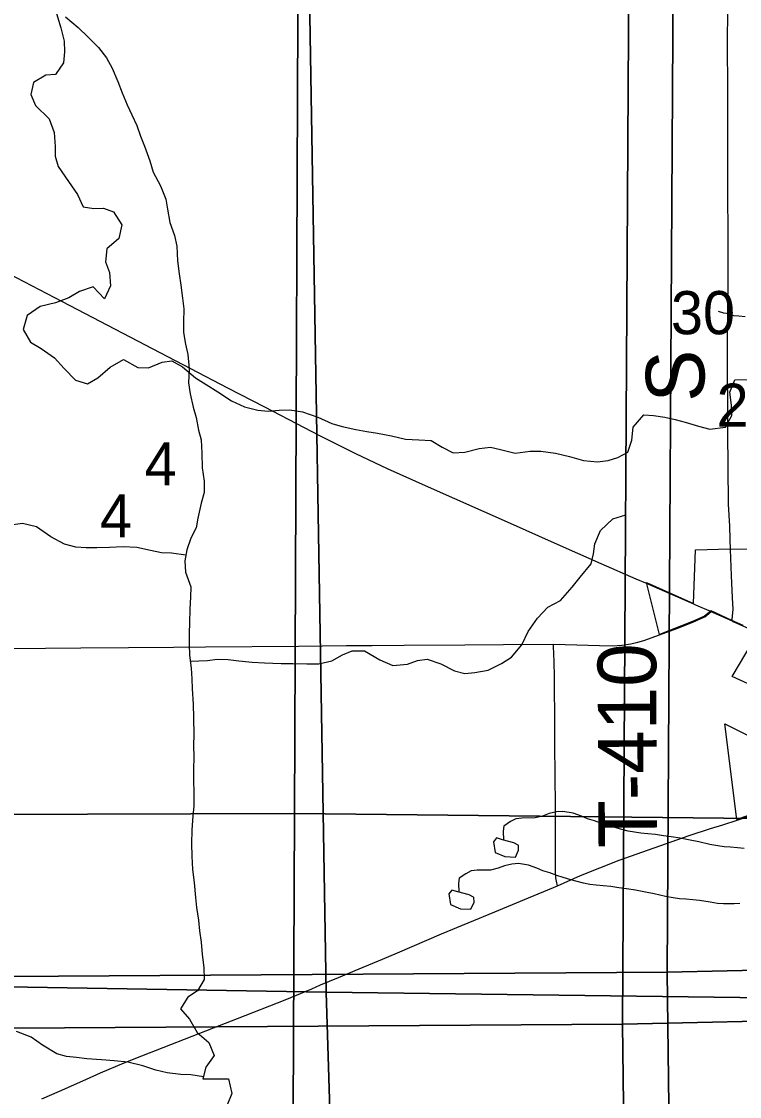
# Model space of a CAD drawing. Extents: x -21.1 to 50.3, y -4.9 to 22.1.
# Drawn here: x 5.193 to 5.889, y 17.871 to 18.914 of the extents above; entities that cross this region are included whole.
import ezdxf

# ---------------------------------------------------------------- set-up
doc = ezdxf.new("R2010")
doc.units = 0
for name, color, linetype in [('GM_X_Corporation', 7, 'Continuous'), ('GM_X_County_Road', 7, 'Continuous'), ('GM_X_Minor_Lake', 7, 'Continuous'), ('GM_X_Minor_River', 7, 'Continuous'), ('GM_X_Section', 7, 'Continuous'), ('GM_X_Section_Text', 7, 'Continuous'), ('GM_X_Township_Road', 7, 'Continuous'), ('GM_X_Township_Road_Text', 7, 'Continuous'), ('GM_X_US_Route', 7, 'Continuous')]:
    doc.layers.add(name, color=color, linetype=linetype)

msp = doc.modelspace()

# ---------------------------------------------------------------- linework, layer by layer
at = {"layer": 'GM_X_Corporation'}
for points in [[(5.8926, 18.3283), (5.8816, 18.3332), (5.8614, 18.3423), (5.8551, 18.3372), (5.8436, 18.332), (5.8113, 18.3196), (5.7987, 18.3698), (5.8443, 18.3496), (5.8462, 18.4015), (5.8801, 18.4027), (5.9543, 18.4017)], [(5.9623, 18.2419), (5.8818, 18.2786), (5.9076, 18.3218)], [(5.9071, 18.1471), (5.8865, 18.1399), (5.8748, 18.2327), (5.942, 18.1992)]]:
    msp.add_lwpolyline(points, dxfattribs=at)
at = {"layer": 'GM_X_County_Road'}
for points in [[(5.8115, 18.3191), (5.8292, 18.3256), (5.8438, 18.3314), (5.8539, 18.3359), (5.8553, 18.3366), (5.8573, 18.3382), (5.8616, 18.3417)], [(5.7086, 18.31), (5.7314, 18.3096), (5.7531, 18.3089), (5.7657, 18.3086), (5.7748, 18.3092), (5.7836, 18.3104), (5.7903, 18.312), (5.7963, 18.3136), (5.8115, 18.3191)], [(5.1723, 18.3058), (5.2158, 18.3061), (5.25, 18.3066), (5.2965, 18.3069), (5.34, 18.3072), (5.3711, 18.3076), (5.4612, 18.3082), (5.5078, 18.3087), (5.5326, 18.3089), (5.5637, 18.3092), (5.6227, 18.3096), (5.66, 18.3099), (5.7086, 18.31)]]:
    msp.add_lwpolyline(points, dxfattribs=at)
at = {"layer": 'GM_X_Minor_Lake'}
for points in [[(5.6591, 18.1203), (5.6534, 18.1222), (5.6504, 18.1183), (5.652, 18.1081), (5.6615, 18.104), (5.6718, 18.1034), (5.6748, 18.1102), (5.6747, 18.1148), (5.6743, 18.1152), (5.6701, 18.1174)], [(5.6701, 18.1174), (5.6591, 18.1203)], [(5.6158, 18.0698), (5.6101, 18.0716), (5.6071, 18.0678), (5.6087, 18.0576), (5.6183, 18.0535), (5.6285, 18.0529), (5.6315, 18.0597), (5.6314, 18.0643), (5.631, 18.0647), (5.6268, 18.0669)], [(5.6268, 18.0669), (5.6158, 18.0698)]]:
    msp.add_lwpolyline(points, dxfattribs=at)
at = {"layer": 'GM_X_Minor_River'}
for points in [[(5.2266, 18.9221), (5.2306, 18.908), (5.2339, 18.895), (5.2342, 18.8848), (5.2333, 18.8741), (5.2256, 18.8628), (5.2161, 18.8621), (5.2043, 18.855), (5.2015, 18.8433), (5.2063, 18.8326), (5.2195, 18.8199), (5.2243, 18.8066), (5.2252, 18.7929), (5.2251, 18.7834), (5.2281, 18.7735), (5.2382, 18.759), (5.2468, 18.7464), (5.2524, 18.7345), (5.2626, 18.7329), (5.2721, 18.7332), (5.2819, 18.7297), (5.2898, 18.717), (5.287, 18.7038), (5.2755, 18.6936), (5.2742, 18.6811), (5.2779, 18.6708), (5.2789, 18.6579), (5.2731, 18.645), (5.2622, 18.6569), (5.2489, 18.6521), (5.2385, 18.6462), (5.2256, 18.6413), (5.2107, 18.6377), (5.1981, 18.6291), (5.1942, 18.6155), (5.2013, 18.6032), (5.2115, 18.597), (5.2247, 18.5878), (5.234, 18.5774), (5.2449, 18.5663), (5.2567, 18.5628), (5.2666, 18.5684), (5.2785, 18.5789), (5.2915, 18.5864), (5.3054, 18.5786), (5.3157, 18.5781), (5.329, 18.5837), (5.3385, 18.5851), (5.3487, 18.5793), (5.3615, 18.5686), (5.3717, 18.562), (5.383, 18.555), (5.3962, 18.5462), (5.409, 18.5403), (5.4219, 18.5372), (5.4318, 18.5363), (5.4424, 18.537), (5.4527, 18.5376), (5.4652, 18.5356), (5.4799, 18.5305), (5.4935, 18.5243), (5.5037, 18.5212), (5.517, 18.5184), (5.5276, 18.5164), (5.5378, 18.5147), (5.5515, 18.5123), (5.5651, 18.5091), (5.578, 18.5082), (5.5898, 18.5077), (5.6007, 18.5012), (5.6113, 18.4958), (5.6227, 18.4964), (5.6364, 18.5001), (5.6474, 18.5011), (5.6573, 18.4991), (5.6713, 18.4955), (5.6861, 18.4973), (5.6963, 18.4972), (5.7104, 18.4955)], [(5.2354, 18.9186), (5.2475, 18.9084), (5.2573, 18.8989), (5.2672, 18.889), (5.2751, 18.8788), (5.2804, 18.8689), (5.2861, 18.8561), (5.2903, 18.8451), (5.2952, 18.8333), (5.2997, 18.8238), (5.3043, 18.8132), (5.3081, 18.803), (5.3119, 18.7931), (5.3172, 18.7791), (5.3202, 18.7681), (5.3274, 18.7548), (5.3327, 18.7419), (5.3342, 18.732), (5.3365, 18.7191), (5.341, 18.7066), (5.3433, 18.6964), (5.344, 18.682), (5.3455, 18.6695), (5.3471, 18.6585), (5.3489, 18.6459), (5.3501, 18.6353), (5.3497, 18.6224), (5.3497, 18.6126), (5.3516, 18.6012), (5.3538, 18.591), (5.3553, 18.5773), (5.3546, 18.5636), (5.3561, 18.553), (5.3591, 18.5401), (5.3621, 18.5299), (5.3644, 18.5178), (5.3667, 18.5083), (5.3674, 18.4954), (5.3678, 18.4813), (5.3697, 18.4684), (5.3697, 18.4571), (5.3667, 18.4468), (5.3636, 18.4324), (5.3621, 18.4229), (5.3568, 18.4131), (5.353, 18.4017), (5.3511, 18.3911), (5.3515, 18.3801), (5.3567, 18.3657), (5.3564, 18.3558), (5.356, 18.3444), (5.3556, 18.3308), (5.3552, 18.3209), (5.3552, 18.3099), (5.3556, 18.2993), (5.3571, 18.2868)], [(5.8946, 18.6276), (5.8885, 18.6283), (5.8836, 18.6287), (5.879, 18.6306), (5.8737, 18.6313), (5.8687, 18.6328)], [(5.7104, 18.4955), (5.724, 18.4923), (5.7376, 18.4884), (5.7513, 18.4871), (5.7615, 18.4882), (5.771, 18.4911), (5.7806, 18.4963), (5.7845, 18.5081), (5.7858, 18.5206), (5.7961, 18.5326), (5.8056, 18.5321), (5.8166, 18.5305), (5.8265, 18.5281), (5.8363, 18.5254), (5.8492, 18.5215), (5.8602, 18.5187), (5.8754, 18.5208), (5.8816, 18.5318), (5.8813, 18.542), (5.8795, 18.5546), (5.8846, 18.5667), (5.8986, 18.5669)], [(5.3563, 18.2937), (5.373, 18.2944), (5.3825, 18.2955), (5.3931, 18.2951), (5.4033, 18.294), (5.4162, 18.2928), (5.4284, 18.2921), (5.4443, 18.2913), (5.4557, 18.2913), (5.4693, 18.291), (5.4811, 18.291), (5.4936, 18.294), (5.5038, 18.2997), (5.5133, 18.3035), (5.5254, 18.3035), (5.5402, 18.2948), (5.5527, 18.2894), (5.5671, 18.2906), (5.5766, 18.2944), (5.5861, 18.2955), (5.5993, 18.291), (5.6126, 18.2841), (5.6225, 18.2815), (5.6323, 18.2826), (5.6452, 18.2849), (5.6581, 18.2914), (5.668, 18.2974), (5.6778, 18.3096), (5.6839, 18.3225), (5.693, 18.3354), (5.7032, 18.346), (5.7154, 18.3524), (5.7268, 18.3653), (5.7344, 18.3752), (5.745, 18.3881), (5.7473, 18.3976), (5.7488, 18.4074), (5.7541, 18.4203), (5.7662, 18.4317), (5.7787, 18.4355)], [(5.3521, 18.3966), (5.3382, 18.3983), (5.3283, 18.3987), (5.3177, 18.4009), (5.3045, 18.404), (5.2912, 18.4047), (5.2779, 18.404), (5.2658, 18.4036), (5.2552, 18.4036), (5.2453, 18.4043), (5.2343, 18.407), (5.2211, 18.4142), (5.207, 18.4241), (5.1934, 18.4271), (5.1797, 18.4252)], [(5.3571, 18.2868), (5.3578, 18.2765), (5.3582, 18.2667), (5.359, 18.2519), (5.3593, 18.2386), (5.3597, 18.2223), (5.3593, 18.2121), (5.3597, 18.2003), (5.3593, 18.1893), (5.3593, 18.1775), (5.3597, 18.1665), (5.3597, 18.1533), (5.3589, 18.1434), (5.3578, 18.1301), (5.3574, 18.1165), (5.3578, 18.1043), (5.3585, 18.0915), (5.36, 18.0789), (5.3615, 18.0645), (5.3623, 18.0547), (5.3642, 18.0422), (5.3653, 18.0319), (5.3668, 18.0209), (5.3679, 18.0092), (5.3694, 17.9963), (5.3698, 17.9849), (5.3634, 17.9739), (5.3539, 17.9678), (5.3467, 17.9564), (5.3554, 17.9462), (5.363, 17.9333), (5.3743, 17.9238), (5.3796, 17.9109), (5.3713, 17.8999), (5.3686, 17.8885), (5.3811, 17.8885), (5.3933, 17.8885), (5.3967, 17.8741), (5.3925, 17.8639)], [(5.8935, 18.1119), (5.887, 18.1126), (5.8802, 18.1133), (5.8741, 18.1136), (5.868, 18.1144), (5.8604, 18.1159), (5.8497, 18.1185), (5.8413, 18.1199), (5.8314, 18.1218), (5.8226, 18.1232), (5.8154, 18.1243), (5.8074, 18.1254), (5.8002, 18.1262), (5.7933, 18.1269), (5.7872, 18.1276), (5.7811, 18.1287), (5.7735, 18.1306), (5.7685, 18.1321), (5.7613, 18.1343), (5.7552, 18.1362), (5.7483, 18.1388), (5.7415, 18.1406), (5.7357, 18.1433), (5.7277, 18.1463), (5.7178, 18.1477), (5.7114, 18.1473), (5.7045, 18.1458), (5.6981, 18.1434), (5.6908, 18.1415), (5.6779, 18.1414), (5.6722, 18.1406), (5.6669, 18.138), (5.6604, 18.1337), (5.6597, 18.1288), (5.6601, 18.12)], [(5.8894, 18.0585), (5.8837, 18.0581), (5.8735, 18.0581), (5.8677, 18.0584), (5.8605, 18.0599), (5.8502, 18.0613), (5.8437, 18.0621), (5.8369, 18.0628), (5.8308, 18.0631), (5.8247, 18.0639), (5.8171, 18.0653), (5.8064, 18.0679), (5.798, 18.0694), (5.7881, 18.0713), (5.7794, 18.0727), (5.7721, 18.0738), (5.7641, 18.0749), (5.7569, 18.0756), (5.75, 18.0764), (5.7439, 18.0771), (5.7378, 18.0782), (5.7302, 18.0801), (5.7253, 18.0815), (5.718, 18.0838), (5.7119, 18.0857), (5.705, 18.0883), (5.6982, 18.0901), (5.6925, 18.0928), (5.6844, 18.0958), (5.6745, 18.0972), (5.6681, 18.0968), (5.6612, 18.0952), (5.6548, 18.0929), (5.6475, 18.091), (5.6346, 18.0909), (5.6289, 18.0901), (5.6236, 18.0874), (5.6171, 18.0832), (5.6164, 18.0783), (5.6169, 18.0695)], [(5.3691, 17.8905), (5.3569, 17.8923), (5.347, 17.8927), (5.3338, 17.8942), (5.3228, 17.8969), (5.3103, 17.9011), (5.2958, 17.9045), (5.2826, 17.906), (5.2701, 17.9067), (5.256, 17.9079), (5.2458, 17.909), (5.2363, 17.9102), (5.2269, 17.9128), (5.2128, 17.9212), (5.2018, 17.9287), (5.1878, 17.9344)]]:
    msp.add_lwpolyline(points, dxfattribs=at)
at = {"layer": 'GM_X_Section'}
for points in [[(4.4602, 19.1433), (5.4617, 19.1492), (5.4574, 18.1459), (4.4529, 18.1426)], [(5.4617, 19.1492), (6.4647, 19.1453), (6.4683, 18.1347), (5.4574, 18.1459)], [(4.8307, 19.0046), (4.855, 19.0048), (5.8249, 19.0071), (5.8189, 17.992), (4.8343, 17.9854)], [(6.8358, 19.0117), (6.8357, 18.0145), (5.8189, 17.992), (5.8249, 19.0071), (5.8818, 19.0073)], [(5.4711, 18.9972), (5.4882, 17.9725), (4.5025, 17.9889), (4.506, 18.9401), (4.5067, 19.0018)], [(6.5046, 18.9888), (6.5167, 17.9592), (5.4882, 17.9725), (5.4711, 18.9972)], [(6.7925, 18.9612), (6.7924, 17.964), (5.7756, 17.9415), (5.7817, 18.9566), (5.8385, 18.9568)], [(4.7875, 18.9541), (4.8117, 18.9543), (5.7817, 18.9566), (5.7756, 17.9415), (4.791, 17.9349)], [(4.4529, 18.1426), (5.4574, 18.1459), (5.4527, 17.1308), (4.4456, 17.1337)], [(5.4574, 18.1459), (6.4683, 18.1347), (6.473, 17.126), (6.4154, 17.126), (5.4527, 17.1308)], [(5.8189, 17.992), (6.8357, 18.0145), (6.8441, 16.9976), (5.8315, 16.9794)], [(5.8189, 17.992), (5.8315, 16.9794), (4.8468, 16.9686), (4.8343, 17.9854)], [(4.5025, 17.9889), (5.4882, 17.9725), (5.5202, 16.9439), (4.4943, 16.9302), (4.5029, 17.9298)], [(5.4882, 17.9725), (6.5167, 17.9592), (6.5415, 16.9412), (5.5202, 16.9439)], [(5.7756, 17.9415), (6.7924, 17.964), (6.8008, 16.9471), (5.7882, 16.9289)], [(5.7756, 17.9415), (5.7882, 16.9289), (4.8035, 16.9181), (4.791, 17.9349)]]:
    msp.add_lwpolyline(points, close=True, dxfattribs=at)
at = {"layer": 'GM_X_Township_Road'}
for points in [[(5.8803, 18.4021), (5.8799, 18.4119), (5.8795, 18.4246), (5.8784, 18.4459), (5.878, 18.4826), (5.8778, 18.5153), (5.8777, 18.551), (5.8775, 18.5634), (5.8775, 18.5755), (5.8774, 18.6097), (5.8781, 18.6626), (5.8779, 18.712), (5.8778, 18.743), (5.8776, 18.7958), (5.8778, 18.8456), (5.8775, 18.8953), (5.8777, 18.9232)], [(5.8818, 18.3327), (5.882, 18.3343), (5.8827, 18.3404), (5.8829, 18.344), (5.8822, 18.3552), (5.8814, 18.3766), (5.8803, 18.4021)], [(5.7126, 18.0758), (5.7115, 18.0803), (5.711, 18.0835), (5.7107, 18.0897), (5.7106, 18.1116), (5.7105, 18.1523), (5.7102, 18.1835), (5.7099, 18.2117), (5.7098, 18.2304), (5.7098, 18.246), (5.7097, 18.2617), (5.7095, 18.2804), (5.709, 18.3023), (5.7086, 18.3061), (5.7086, 18.31)], [(5.8867, 18.1394), (5.9073, 18.1466), (5.9308, 18.1543), (5.9484, 18.16), (5.9571, 18.163), (5.9658, 18.1657), (5.9714, 18.1678), (5.9759, 18.17), (5.9782, 18.1717), (5.9791, 18.1724)], [(5.7126, 18.0758), (5.7347, 18.0857), (5.7724, 18.1005), (5.8402, 18.1245), (5.861, 18.1313), (5.8728, 18.135), (5.8867, 18.1394)], [(5.2123, 17.869), (5.2294, 17.8765), (5.2521, 17.8866), (5.2692, 17.8942), (5.2921, 17.9038), (5.3094, 17.9107), (5.3789, 17.938), (5.4022, 17.9469), (5.4484, 17.9652), (5.4742, 17.9758), (5.4827, 17.9795), (5.4999, 17.9867), (5.52, 17.9951), (5.5429, 18.0046), (5.5572, 18.0106), (5.6, 18.0291), (5.6518, 18.0505), (5.6805, 18.0624), (5.7126, 18.0758)]]:
    msp.add_lwpolyline(points, dxfattribs=at)
at = {"layer": 'GM_X_US_Route'}
for points in [[(4.6831, 18.9243), (4.755, 18.8877), (4.8105, 18.8596), (4.9101, 18.8088), (4.9738, 18.7765), (5.0236, 18.7512), (5.1229, 18.6996), (5.1724, 18.6737), (5.2247, 18.6465), (5.3566, 18.5775), (5.3924, 18.5589), (5.4282, 18.5403), (5.4668, 18.5202), (5.4811, 18.513), (5.5165, 18.495), (5.5473, 18.4804), (5.5869, 18.4626), (5.6665, 18.4275), (5.7091, 18.4085), (5.7545, 18.3884), (5.7886, 18.3734), (5.7979, 18.3696), (5.7989, 18.3692), (5.8007, 18.3684)], [(5.8007, 18.3684), (5.8445, 18.3491), (5.8463, 18.3483)], [(5.8463, 18.3483), (5.8616, 18.3417), (5.8634, 18.3409)], [(5.8634, 18.3409), (5.8818, 18.3327), (5.8836, 18.3319)], [(5.8836, 18.3319), (5.8929, 18.3277), (5.9078, 18.3212), (5.9096, 18.3204)]]:
    msp.add_lwpolyline(points, dxfattribs=at)

# ---------------------------------------------------------------- texts
at = {"layer": 'GM_X_Section_Text'}
for s, height, p in [('30', 0.04186, (5.8225, 18.6108)), ('20', 0.04186, (5.8668, 18.521)), ('4', 0.0419, (5.3119, 18.4641)), ('4', 0.0419, (5.2686, 18.4136))]:
    msp.add_text(s, height=height, rotation=0, dxfattribs=at).set_placement(p)
at = {"layer": 'GM_X_Township_Road_Text'}
for s, height, rotation, p in [('S', 0.0568, 91.2653, (5.8556, 18.5455)), ('T-410', 0.05682, 90.28, (5.8091, 18.1126))]:
    msp.add_text(s, height=height, rotation=rotation, dxfattribs=at).set_placement(p)

doc.saveas('drawing.dxf')
